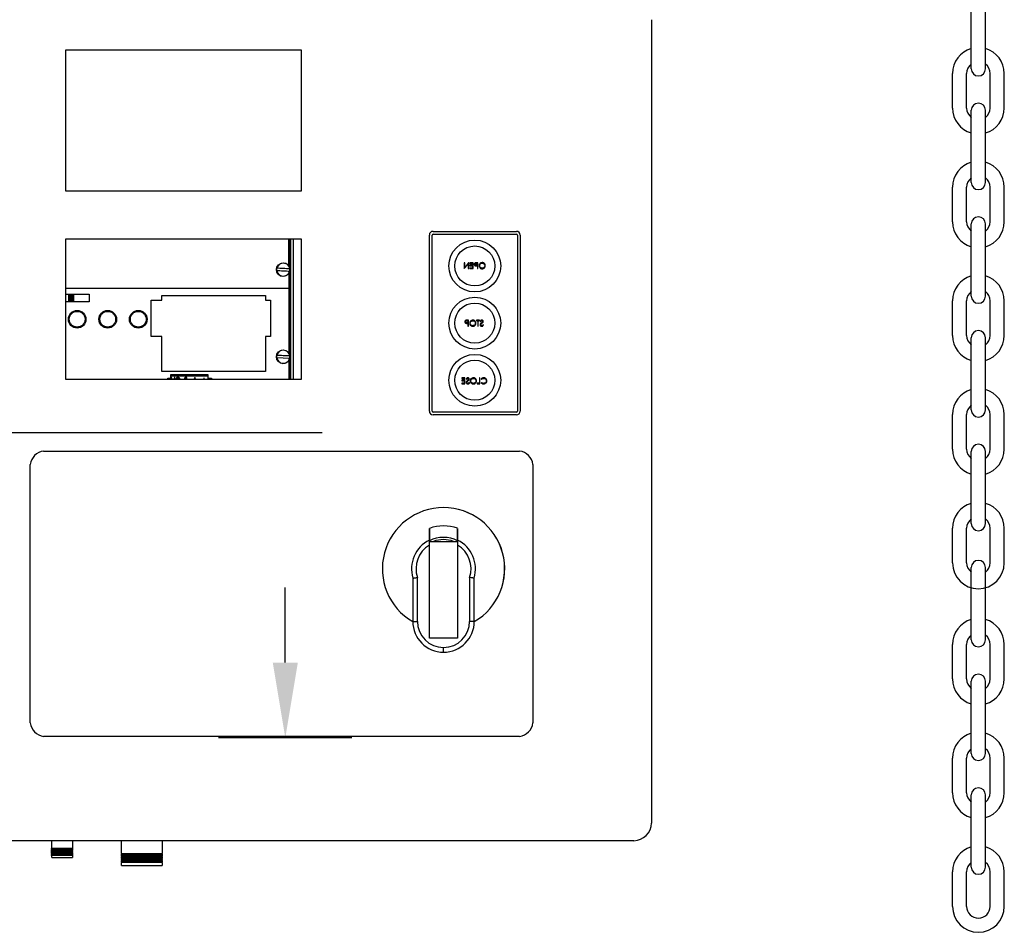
# Model space of a CAD drawing. Header units: inches. Extents: x 170 to 312, y 215 to 248.
# Tile 358 of 387: x 274.722 to 275.418, y 241.781 to 242.426. Entities that reach past the tile are written whole.
import ezdxf

# ---------------------------------------------------------------- set-up
doc = ezdxf.new("R2010")
doc.units = ezdxf.units.IN
doc.header["$LTSCALE"] = 0.25
doc.header["$MEASUREMENT"] = 0
for name, color, linetype in [('ANNOTATIONS', 1, 'Continuous'), ('MOTOR LH', 7, 'Continuous'), ('STANDARD MOTOR LH', 7, 'Continuous')]:
    doc.layers.add(name, color=color, linetype=linetype)

msp = doc.modelspace()

# ---------------------------------------------------------------- linework, layer by layer
at = {"layer": 'ANNOTATIONS'}
for p, q in [((274.93629, 242.13369), (273.88534, 242.13369)), ((274.91013, 241.97143), (274.91013, 242.02457)), ((274.95726, 241.91829), (274.863, 241.91829))]:
    msp.add_line(p, q, dxfattribs=at)
msp.add_solid([(274.91899, 241.97143), (274.90127, 241.97143), (274.91013, 241.91829)], dxfattribs=at)
at = {"layer": 'MOTOR LH'}
for p, q in [((275.16891, 242.42568), (275.16891, 241.85808)), ((274.75509, 242.30463), (274.75509, 242.40445)), ((274.75509, 242.40445), (274.92145, 242.40445)), ((274.92145, 242.40445), (274.92145, 242.30463)), ((274.92145, 242.30463), (274.75509, 242.30463)), ((274.75509, 242.17136), (274.75509, 242.27091)), ((274.75509, 242.27091), (274.92145, 242.27091)), ((274.91259, 242.25186), (274.91259, 242.27091)), ((274.91266, 242.27091), (274.91266, 242.25177)), ((274.91331, 242.25035), (274.91331, 242.27091)), ((274.9137, 242.17136), (274.9137, 242.27091)), ((274.9141, 242.17136), (274.9141, 242.27091)), ((274.91593, 242.17136), (274.91593, 242.27091)), ((274.92145, 242.27091), (274.92145, 242.17136)), ((275.01196, 242.14907), (275.01196, 242.27352)), ((275.01396, 242.14907), (275.01396, 242.27352)), ((275.01458, 242.27614), (275.07353, 242.27614)), ((275.01458, 242.27414), (275.07353, 242.27414)), ((275.07415, 242.27352), (275.07415, 242.14907)), ((275.07615, 242.27352), (275.07615, 242.14907)), ((275.03655, 242.25396), (275.03655, 242.2498)), ((275.03693, 242.25396), (275.03655, 242.25396)), ((275.03664, 242.2498), (275.03938, 242.25307)), ((275.03693, 242.25069), (275.03693, 242.25396)), ((275.03967, 242.25396), (275.03693, 242.25069)), ((275.03938, 242.25307), (275.03938, 242.2498)), ((275.03975, 242.25396), (275.03967, 242.25396)), ((275.03975, 242.2498), (275.03975, 242.25396)), ((275.0405, 242.25396), (275.0405, 242.25353)), ((275.04285, 242.25396), (275.0405, 242.25396)), ((275.0405, 242.25353), (275.04247, 242.25353)), ((275.0405, 242.25225), (275.0405, 242.25183)), ((275.04247, 242.25225), (275.0405, 242.25225)), ((275.0405, 242.25183), (275.04247, 242.25183)), ((275.0405, 242.25023), (275.0405, 242.2498)), ((275.04247, 242.25023), (275.0405, 242.25023)), ((275.04247, 242.25353), (275.04247, 242.25225)), ((275.04247, 242.25183), (275.04247, 242.25023)), ((275.04285, 242.2498), (275.04285, 242.25396)), ((275.04512, 242.25353), (275.04588, 242.25353)), ((275.04588, 242.25215), (275.04516, 242.25214)), ((275.04626, 242.25396), (275.04544, 242.25396)), ((275.04559, 242.25172), (275.04588, 242.25172)), ((275.04588, 242.25353), (275.04588, 242.25215)), ((275.04588, 242.25172), (275.04588, 242.2498)), ((275.04626, 242.2498), (275.04626, 242.25396)), ((274.91259, 242.24627), (274.91259, 242.1903)), ((274.91266, 242.24636), (274.91266, 242.1902)), ((274.91331, 242.18878), (274.91331, 242.24778)), ((275.03655, 242.2498), (275.03664, 242.2498)), ((275.03938, 242.2498), (275.03975, 242.2498)), ((275.0405, 242.2498), (275.04285, 242.2498)), ((275.04588, 242.2498), (275.04626, 242.2498)), ((274.75509, 242.23596), (274.91259, 242.23596)), ((274.75509, 242.23164), (274.7716, 242.23164)), ((274.75698, 242.23164), (274.75698, 242.2264)), ((274.75749, 242.23164), (274.75749, 242.2264)), ((274.75846, 242.2264), (274.75846, 242.23164)), ((274.75862, 242.23164), (274.75862, 242.2264)), ((274.75899, 242.2264), (274.75899, 242.23164)), ((274.75915, 242.23164), (274.75915, 242.2264)), ((274.76011, 242.2264), (274.76011, 242.23164)), ((274.76063, 242.2264), (274.76063, 242.23164)), ((274.7716, 242.23164), (274.7716, 242.2264)), ((274.82286, 242.23091), (274.89622, 242.23091)), ((274.82286, 242.22745), (274.82286, 242.23091)), ((274.89622, 242.23091), (274.89622, 242.22745)), ((274.7716, 242.2264), (274.75509, 242.2264)), ((274.8153, 242.20191), (274.8153, 242.22745)), ((274.8153, 242.22745), (274.82286, 242.22745)), ((274.89622, 242.22745), (274.8996, 242.22745)), ((274.8996, 242.22745), (274.8996, 242.20191)), ((275.03848, 242.2129), (275.03924, 242.2129)), ((275.03924, 242.21151), (275.03851, 242.2115)), ((275.03962, 242.21332), (275.0388, 242.21332)), ((275.03895, 242.21108), (275.03924, 242.21108)), ((275.03924, 242.2129), (275.03924, 242.21151)), ((275.03924, 242.21108), (275.03924, 242.20916)), ((275.03924, 242.20916), (275.03962, 242.20916)), ((275.03962, 242.20916), (275.03962, 242.21332)), ((275.04527, 242.21332), (275.04527, 242.2129)), ((275.04745, 242.21332), (275.04527, 242.21332)), ((275.04527, 242.2129), (275.04617, 242.2129)), ((275.04617, 242.2129), (275.04617, 242.20916)), ((275.04617, 242.20916), (275.04655, 242.20916)), ((275.04655, 242.2129), (275.04745, 242.2129)), ((275.04655, 242.20916), (275.04655, 242.2129)), ((275.04745, 242.2129), (275.04745, 242.21332)), ((275.04788, 242.21272), (275.04822, 242.21247)), ((275.05028, 242.20997), (275.04993, 242.21018)), ((274.82286, 242.20191), (274.8153, 242.20191)), ((274.82286, 242.1772), (274.82286, 242.20191)), ((274.8996, 242.20191), (274.89622, 242.20191)), ((274.89622, 242.20191), (274.89622, 242.1772)), ((274.90403, 242.18692), (274.91321, 242.18648)), ((274.91259, 242.1847), (274.91259, 242.17136)), ((274.91266, 242.18479), (274.91266, 242.17136)), ((274.91331, 242.17136), (274.91331, 242.18621)), ((274.89622, 242.17721), (274.82286, 242.17721)), ((274.89622, 242.1772), (274.82286, 242.1772)), ((274.8291, 242.17479), (274.8291, 242.17136)), ((274.85572, 242.17479), (274.8291, 242.17479)), ((274.8291, 242.17455), (274.85572, 242.17455)), ((274.8291, 242.17416), (274.85572, 242.17416)), ((274.83039, 242.17479), (274.83039, 242.17505)), ((274.83039, 242.17505), (274.85463, 242.17505)), ((274.85463, 242.17505), (274.85463, 242.17479)), ((274.85572, 242.17136), (274.85572, 242.17479)), ((274.85869, 242.17721), (274.85869, 242.1772)), ((274.85934, 242.17721), (274.85934, 242.1772)), ((274.86458, 242.1772), (274.86458, 242.17721)), ((274.86524, 242.1772), (274.86524, 242.17721)), ((274.89177, 242.17721), (274.89177, 242.1772)), ((274.89229, 242.17721), (274.89229, 242.1772)), ((274.89326, 242.1772), (274.89326, 242.17721)), ((274.89341, 242.17721), (274.89341, 242.1772)), ((274.89378, 242.1772), (274.89378, 242.17721)), ((274.89394, 242.17721), (274.89394, 242.1772)), ((274.89491, 242.1772), (274.89491, 242.17721)), ((274.89542, 242.1772), (274.89542, 242.17721)), ((274.92145, 242.17136), (274.75509, 242.17136)), ((274.82712, 242.17243), (274.8291, 242.17243)), ((274.82712, 242.17136), (274.82712, 242.17243)), ((274.82944, 242.17295), (274.83012, 242.17136)), ((274.82974, 242.17295), (274.82944, 242.17295)), ((274.83042, 242.17136), (274.82974, 242.17295)), ((274.83182, 242.17295), (274.83115, 242.17136)), ((274.83145, 242.17136), (274.83212, 242.17295)), ((274.83212, 242.17295), (274.83182, 242.17295)), ((274.83986, 242.17263), (274.84024, 242.17263)), ((274.84052, 242.17295), (274.83991, 242.17295)), ((274.84024, 242.17163), (274.84005, 242.17163)), ((274.84024, 242.17263), (274.84024, 242.17163)), ((274.84052, 242.17136), (274.84052, 242.17295)), ((274.84612, 242.17295), (274.84539, 242.17136)), ((274.84569, 242.17136), (274.84614, 242.17234)), ((274.84616, 242.17295), (274.84612, 242.17295)), ((274.84614, 242.17234), (274.84661, 242.17136)), ((274.84692, 242.17136), (274.84616, 242.17295)), ((274.85168, 242.17151), (274.85168, 242.17136)), ((274.8526, 242.17151), (274.85168, 242.17151)), ((274.8526, 242.17243), (274.8526, 242.17151)), ((274.85288, 242.17243), (274.8526, 242.17243)), ((274.85288, 242.17151), (274.85288, 242.17243)), ((274.8538, 242.17151), (274.85288, 242.17151)), ((274.8538, 242.17136), (274.8538, 242.17151)), ((274.85572, 242.17243), (274.8579, 242.17243)), ((274.8579, 242.17243), (274.8579, 242.17136)), ((275.03479, 242.17258), (275.03479, 242.17215)), ((275.03714, 242.17258), (275.03479, 242.17258)), ((275.03479, 242.17215), (275.03676, 242.17215)), ((275.03479, 242.17087), (275.03479, 242.17045)), ((275.03676, 242.17087), (275.03479, 242.17087)), ((275.03479, 242.17045), (275.03676, 242.17045)), ((275.03479, 242.16885), (275.03479, 242.16842)), ((275.03676, 242.16885), (275.03479, 242.16885)), ((275.03479, 242.16842), (275.03714, 242.16842)), ((275.03676, 242.17215), (275.03676, 242.17087)), ((275.03676, 242.17045), (275.03676, 242.16885)), ((275.03714, 242.16842), (275.03714, 242.17258)), ((275.03804, 242.17198), (275.03838, 242.17173)), ((275.04044, 242.16922), (275.04009, 242.16944)), ((275.04572, 242.16885), (275.04572, 242.16842)), ((275.04732, 242.16885), (275.04572, 242.16885)), ((275.04572, 242.16842), (275.04769, 242.16842)), ((275.04732, 242.17258), (275.04732, 242.16885)), ((275.04769, 242.17258), (275.04732, 242.17258)), ((275.04769, 242.16842), (275.04769, 242.17258)), ((275.04855, 242.17182), (275.04887, 242.17157)), ((275.04887, 242.16944), (275.04855, 242.16919)), ((275.07353, 242.14845), (275.01458, 242.14845)), ((275.07353, 242.14645), (275.01458, 242.14645)), ((274.73932, 242.12092), (275.0757, 242.12092)), ((274.72983, 241.92877), (274.72983, 242.11144)), ((275.08518, 242.11144), (275.08518, 241.92877)), ((275.01198, 241.98877), (275.01198, 242.05708)), ((275.01198, 242.05708), (275.03194, 242.05708)), ((275.03194, 242.05708), (275.03194, 241.98877)), ((275.00019, 242.03037), (275.00019, 242.00057)), ((275.00352, 242.00057), (275.00352, 242.03159)), ((275.04041, 242.03159), (275.04041, 242.00057)), ((275.04374, 242.00057), (275.04374, 242.03037)), ((275.00019, 242.00057), (275.00352, 242.00057)), ((275.04374, 242.00057), (275.04041, 242.00057)), ((275.03194, 241.98877), (275.01198, 241.98877)), ((275.02196, 241.97879), (275.02196, 241.98212)), ((275.0757, 241.91929), (274.73932, 241.91929)), ((275.15644, 241.84561), (274.6655, 241.84561)), ((274.74472, 241.83995), (274.74506, 241.84014)), ((274.74506, 241.83976), (274.74472, 241.83995)), ((274.76003, 241.83995), (274.74472, 241.83995)), ((274.74472, 241.83928), (274.74506, 241.83948)), ((274.74506, 241.84014), (274.74506, 241.84561)), ((274.7597, 241.84014), (274.74506, 241.84014)), ((274.74506, 241.83948), (274.74506, 241.83976)), ((274.7597, 241.83976), (274.74506, 241.83976)), ((274.7597, 241.83948), (274.74506, 241.83948)), ((274.7597, 241.84561), (274.7597, 241.84014)), ((274.7597, 241.84014), (274.76003, 241.83995)), ((274.76003, 241.83995), (274.7597, 241.83976)), ((274.7597, 241.83976), (274.7597, 241.83948)), ((274.7597, 241.83948), (274.76003, 241.83928)), ((274.7944, 241.83648), (274.7944, 241.84561)), ((274.82301, 241.84561), (274.82301, 241.83648)), ((274.74506, 241.83909), (274.74472, 241.83928)), ((274.76003, 241.83928), (274.74472, 241.83928)), ((274.74472, 241.83862), (274.74506, 241.83881)), ((274.74506, 241.83843), (274.74472, 241.83862)), ((274.76003, 241.83862), (274.74472, 241.83862)), ((274.74472, 241.83795), (274.74506, 241.83814)), ((274.74506, 241.83776), (274.74472, 241.83795)), ((274.76003, 241.83795), (274.74472, 241.83795)), ((274.74472, 241.83729), (274.74506, 241.83748)), ((274.74506, 241.83709), (274.74472, 241.83729)), ((274.76003, 241.83729), (274.74472, 241.83729)), ((274.74472, 241.83662), (274.74506, 241.83681)), ((274.74506, 241.83643), (274.74472, 241.83662)), ((274.76003, 241.83662), (274.74472, 241.83662)), ((274.74472, 241.83596), (274.74506, 241.83615)), ((274.74506, 241.83576), (274.74472, 241.83596)), ((274.76003, 241.83596), (274.74472, 241.83596)), ((274.74472, 241.83529), (274.74506, 241.83548)), ((274.74506, 241.8351), (274.74472, 241.83529)), ((274.76003, 241.83529), (274.74472, 241.83529)), ((274.74506, 241.83881), (274.74506, 241.83909)), ((274.7597, 241.83909), (274.74506, 241.83909)), ((274.7597, 241.83881), (274.74506, 241.83881)), ((274.74506, 241.83814), (274.74506, 241.83843)), ((274.7597, 241.83843), (274.74506, 241.83843)), ((274.7597, 241.83814), (274.74506, 241.83814)), ((274.74506, 241.83748), (274.74506, 241.83776)), ((274.7597, 241.83776), (274.74506, 241.83776)), ((274.7597, 241.83748), (274.74506, 241.83748)), ((274.74506, 241.83681), (274.74506, 241.83709)), ((274.7597, 241.83709), (274.74506, 241.83709)), ((274.7597, 241.83681), (274.74506, 241.83681)), ((274.74506, 241.83615), (274.74506, 241.83643)), ((274.7597, 241.83643), (274.74506, 241.83643)), ((274.7597, 241.83615), (274.74506, 241.83615)), ((274.74506, 241.83548), (274.74506, 241.83576)), ((274.7597, 241.83576), (274.74506, 241.83576)), ((274.7597, 241.83548), (274.74506, 241.83548)), ((274.74506, 241.83363), (274.74506, 241.8351)), ((274.7597, 241.8351), (274.74506, 241.8351)), ((274.74506, 241.83363), (274.7597, 241.83363)), ((274.76003, 241.83928), (274.7597, 241.83909)), ((274.7597, 241.83909), (274.7597, 241.83881)), ((274.7597, 241.83881), (274.76003, 241.83862)), ((274.76003, 241.83862), (274.7597, 241.83843)), ((274.7597, 241.83843), (274.7597, 241.83814)), ((274.7597, 241.83814), (274.76003, 241.83795)), ((274.76003, 241.83795), (274.7597, 241.83776)), ((274.7597, 241.83776), (274.7597, 241.83748)), ((274.7597, 241.83748), (274.76003, 241.83729)), ((274.76003, 241.83729), (274.7597, 241.83709)), ((274.7597, 241.83709), (274.7597, 241.83681)), ((274.7597, 241.83681), (274.76003, 241.83662)), ((274.76003, 241.83662), (274.7597, 241.83643)), ((274.7597, 241.83643), (274.7597, 241.83615)), ((274.7597, 241.83615), (274.76003, 241.83596)), ((274.76003, 241.83596), (274.7597, 241.83576)), ((274.7597, 241.83576), (274.7597, 241.83548)), ((274.7597, 241.83548), (274.76003, 241.83529)), ((274.76003, 241.83529), (274.7597, 241.8351)), ((274.7597, 241.8351), (274.7597, 241.83363)), ((274.79407, 241.83629), (274.7944, 241.83648)), ((274.7944, 241.8361), (274.79407, 241.83629)), ((274.82335, 241.83629), (274.79407, 241.83629)), ((274.79407, 241.83546), (274.7944, 241.83565)), ((274.7944, 241.83526), (274.79407, 241.83546)), ((274.82335, 241.83546), (274.79407, 241.83546)), ((274.79407, 241.83463), (274.7944, 241.83482)), ((274.7944, 241.83443), (274.79407, 241.83463)), ((274.82335, 241.83463), (274.79407, 241.83463)), ((274.79407, 241.83379), (274.7944, 241.83399)), ((274.7944, 241.8336), (274.79407, 241.83379)), ((274.82335, 241.83379), (274.79407, 241.83379)), ((274.79407, 241.83296), (274.7944, 241.83315)), ((274.7944, 241.83277), (274.79407, 241.83296)), ((274.82335, 241.83296), (274.79407, 241.83296)), ((274.7944, 241.83648), (274.82301, 241.83648)), ((274.7944, 241.83565), (274.7944, 241.8361)), ((274.82301, 241.8361), (274.7944, 241.8361)), ((274.7944, 241.83565), (274.82301, 241.83565)), ((274.7944, 241.83482), (274.7944, 241.83526)), ((274.82301, 241.83526), (274.7944, 241.83526)), ((274.7944, 241.83482), (274.82301, 241.83482)), ((274.7944, 241.83399), (274.7944, 241.83443)), ((274.82301, 241.83443), (274.7944, 241.83443)), ((274.7944, 241.83399), (274.82301, 241.83399)), ((274.7944, 241.83315), (274.7944, 241.8336)), ((274.82301, 241.8336), (274.7944, 241.8336)), ((274.7944, 241.83315), (274.82301, 241.83315)), ((274.7944, 241.83232), (274.7944, 241.83277)), ((274.82301, 241.83277), (274.7944, 241.83277)), ((274.82301, 241.83648), (274.82335, 241.83629)), ((274.82335, 241.83629), (274.82301, 241.8361)), ((274.82301, 241.8361), (274.82301, 241.83565)), ((274.82301, 241.83565), (274.82335, 241.83546)), ((274.82335, 241.83546), (274.82301, 241.83526)), ((274.82301, 241.83526), (274.82301, 241.83482)), ((274.82301, 241.83482), (274.82335, 241.83463)), ((274.82335, 241.83463), (274.82301, 241.83443)), ((274.82301, 241.83443), (274.82301, 241.83399)), ((274.82301, 241.83399), (274.82335, 241.83379)), ((274.82335, 241.83379), (274.82301, 241.8336)), ((274.82301, 241.8336), (274.82301, 241.83315)), ((274.82301, 241.83315), (274.82335, 241.83296)), ((274.82335, 241.83296), (274.82301, 241.83277)), ((274.82301, 241.83277), (274.82301, 241.83232)), ((274.79407, 241.83213), (274.7944, 241.83232)), ((274.7944, 241.83194), (274.79407, 241.83213)), ((274.82335, 241.83213), (274.79407, 241.83213)), ((274.79407, 241.8313), (274.7944, 241.83149)), ((274.7944, 241.83111), (274.79407, 241.8313)), ((274.82335, 241.8313), (274.79407, 241.8313)), ((274.79407, 241.83047), (274.7944, 241.83066)), ((274.7944, 241.83027), (274.79407, 241.83047)), ((274.82335, 241.83047), (274.79407, 241.83047)), ((274.7944, 241.83232), (274.82301, 241.83232)), ((274.7944, 241.83149), (274.7944, 241.83194)), ((274.82301, 241.83194), (274.7944, 241.83194)), ((274.7944, 241.83149), (274.82301, 241.83149)), ((274.7944, 241.83066), (274.7944, 241.83111)), ((274.82301, 241.83111), (274.7944, 241.83111)), ((274.7944, 241.83066), (274.82301, 241.83066)), ((274.7944, 241.82797), (274.7944, 241.83027)), ((274.82301, 241.83027), (274.7944, 241.83027)), ((274.7944, 241.82797), (274.82301, 241.82797)), ((274.82301, 241.83232), (274.82335, 241.83213)), ((274.82335, 241.83213), (274.82301, 241.83194)), ((274.82301, 241.83194), (274.82301, 241.83149)), ((274.82301, 241.83149), (274.82335, 241.8313)), ((274.82335, 241.8313), (274.82301, 241.83111)), ((274.82301, 241.83111), (274.82301, 241.83066)), ((274.82301, 241.83066), (274.82335, 241.83047)), ((274.82335, 241.83047), (274.82301, 241.83027)), ((274.82301, 241.83027), (274.82301, 241.82797))]:
    msp.add_line(p, q, dxfattribs=at)
at = {"layer": 'MOTOR LH', "flags": 128}
for points in [[(274.91329, 242.24964), (274.91219, 242.24969), (274.91105, 242.24975), (274.90988, 242.2498), (274.9087, 242.24986), (274.90752, 242.24992), (274.90635, 242.24998), (274.90521, 242.25003), (274.90411, 242.25008)], [(274.90403, 242.24849), (274.90513, 242.24844), (274.90627, 242.24838), (274.90744, 242.24832), (274.90862, 242.24827), (274.90981, 242.24821), (274.91098, 242.24815), (274.91212, 242.2481), (274.91321, 242.24804)], [(274.91329, 242.18807), (274.91219, 242.18813), (274.91105, 242.18818), (274.90988, 242.18824), (274.9087, 242.18829), (274.90752, 242.18835), (274.90635, 242.18841), (274.90521, 242.18846), (274.90411, 242.18852)]]:
    msp.add_lwpolyline(points, dxfattribs=at)
at = {"layer": 'MOTOR LH'}
for centre, radius in [((275.04406, 242.25166), 0.0183), ((275.04406, 242.25166), 0.01414), ((274.90866, 242.24906), 0.00482), ((275.04406, 242.2113), 0.0183), ((275.04406, 242.2113), 0.01414), ((274.763, 242.21402), 0.00622), ((274.78461, 242.21402), 0.00622), ((274.80622, 242.21402), 0.00622), ((274.90866, 242.1875), 0.00482), ((275.04406, 242.17093), 0.0183), ((275.04406, 242.17093), 0.01414)]:
    msp.add_circle(centre, radius, dxfattribs=at)
for centre, radius, start, end in [((275.01458, 242.27352), 0.00262, 90, 180), ((275.01458, 242.27352), 0.000624, 90, 180), ((275.07353, 242.27352), 0.00262, 0, 90), ((275.07353, 242.27352), 0.000624, 0, 90), ((274.90866, 242.24906), 0.00473, 167.49357, 186.95106), ((274.90866, 242.24906), 0.00466, 7.07983, 167.36481), ((274.90866, 242.24906), 0.00466, 187.07983, 347.36481), ((274.90866, 242.24906), 0.00473, 347.49357, 6.95106), ((274.90866, 242.1875), 0.00473, 167.49357, 186.95106), ((274.90866, 242.1875), 0.00466, 7.07983, 167.36481), ((274.90866, 242.1875), 0.00473, 347.49357, 6.95106), ((274.90866, 242.1875), 0.00466, 187.07983, 347.36481), ((275.01458, 242.14907), 0.00262, 180, 270), ((275.01458, 242.14907), 0.000624, 180, 270), ((275.07353, 242.14907), 0.000624, 270, 0), ((275.07353, 242.14907), 0.00262, 270, 0), ((274.74081, 242.10994), 0.01108, 97.7581, 172.2419), ((275.0742, 242.10994), 0.01108, 7.7581, 82.2419), ((275.02196, 242.03774), 0.04322, 300.24804, 239.75194), ((275.02196, 242.03774), 0.04323, 300.24247, 239.75749), ((275.02196, 242.03774), 0.03025, 70.7446, 109.279), ((275.02196, 242.03774), 0.02257, 116.2649, 197.09777), ((275.02196, 242.03774), 0.02217, 63.25995, 116.77409), ((275.02196, 242.03774), 0.02061, 69.85267, 110.14733), ((275.02196, 242.03774), 0.02257, 342.90223, 63.76839), ((275.02196, 242.03774), 0.01944, 120.90941, 198.43237), ((275.02196, 242.03774), 0.01944, 341.56763, 59.13097), ((275.02197, 242.00057), 0.02178, 180, 269.97432), ((275.02197, 242.00057), 0.01845, 180, 269.97432), ((275.02196, 242.00057), 0.02178, 270, 0), ((275.02196, 242.00057), 0.01845, 270.00463, 0), ((274.74081, 241.93027), 0.01108, 187.7581, 262.2419), ((275.0742, 241.93027), 0.01108, 277.7581, 352.2419), ((275.15644, 241.85808), 0.01248, 270, 0)]:
    msp.add_arc(centre, radius, start, end, dxfattribs=at)
for points, knots in [([(275.04449, 242.2539), (275.04437, 242.25385), (275.04412, 242.25376), (275.04385, 242.25348), (275.04372, 242.25316), (275.0437, 242.25295), (275.0437, 242.25284)], [0, 0, 0, 0, 0.279707, 0.559375, 0.779503, 1, 1, 1, 1]), ([(275.0437, 242.25284), (275.04371, 242.25271), (275.04373, 242.25243), (275.04394, 242.2521), (275.04422, 242.25188), (275.04443, 242.25182), (275.04453, 242.25179)], [0, 0, 0, 0, 0.2801, 0.559328, 0.779458, 1, 1, 1, 1]), ([(275.04407, 242.25284), (275.04409, 242.25296), (275.04412, 242.25314), (275.04427, 242.25333), (275.04457, 242.25354), (275.04488, 242.25354), (275.04512, 242.25353)], [0, 0, 0, 0, 0.248963, 0.37473, 0.500379, 1, 1, 1, 1]), ([(275.04516, 242.25214), (275.0449, 242.25214), (275.04459, 242.25214), (275.04428, 242.25234), (275.04412, 242.25254), (275.04409, 242.25272), (275.04407, 242.25284)], [0, 0, 0, 0, 0.499719, 0.625348, 0.751078, 1, 1, 1, 1]), ([(275.04544, 242.25396), (275.04526, 242.25396), (275.04495, 242.25396), (275.04463, 242.25392), (275.04449, 242.2539)], [0, 0, 0, 0, 0.560312, 1, 1, 1, 1]), ([(275.04453, 242.25179), (275.04472, 242.25176), (275.04508, 242.25172), (275.04543, 242.25172), (275.04559, 242.25172)], [0, 0, 0, 0, 0.559697, 1, 1, 1, 1]), ([(275.04932, 242.25407), (275.049, 242.25403), (275.04835, 242.25396), (275.04762, 242.25337), (275.04717, 242.25265), (275.04713, 242.25214), (275.04711, 242.25188)], [0, 0, 0, 0, 0.279766, 0.559356, 0.77957, 1, 1, 1, 1]), ([(275.04711, 242.25188), (275.04715, 242.25156), (275.04722, 242.25091), (275.04781, 242.2502), (275.04853, 242.24976), (275.04904, 242.24972), (275.04929, 242.24969)], [0, 0, 0, 0, 0.279632, 0.559342, 0.779597, 1, 1, 1, 1]), ([(275.04748, 242.25188), (275.04752, 242.25215), (275.04758, 242.25268), (275.04809, 242.25325), (275.04869, 242.25358), (275.0491, 242.25362), (275.04931, 242.25364)], [0, 0, 0, 0, 0.279463, 0.558871, 0.779515, 1, 1, 1, 1]), ([(275.04931, 242.25012), (275.04904, 242.25015), (275.04851, 242.25021), (275.0479, 242.25067), (275.04754, 242.25126), (275.0475, 242.25168), (275.04748, 242.25188)], [0, 0, 0, 0, 0.279831, 0.559389, 0.77965, 1, 1, 1, 1]), ([(275.04929, 242.24969), (275.04961, 242.24973), (275.05026, 242.2498), (275.05097, 242.25039), (275.05142, 242.2511), (275.05146, 242.25161), (275.05148, 242.25186)], [0, 0, 0, 0, 0.279663, 0.559353, 0.779636, 1, 1, 1, 1]), ([(275.04931, 242.25364), (275.04957, 242.25361), (275.05009, 242.25354), (275.05069, 242.25307), (275.05105, 242.25249), (275.05109, 242.25207), (275.05111, 242.25186)], [0, 0, 0, 0, 0.279627, 0.559351, 0.779632, 1, 1, 1, 1]), ([(275.05111, 242.25186), (275.05108, 242.2516), (275.05101, 242.25108), (275.05051, 242.25051), (275.04992, 242.25017), (275.04951, 242.25014), (275.04931, 242.25012)], [0, 0, 0, 0, 0.279417, 0.559078, 0.779478, 1, 1, 1, 1]), ([(275.05148, 242.25186), (275.05144, 242.25218), (275.05137, 242.25282), (275.0508, 242.25356), (275.05008, 242.25399), (275.04958, 242.25404), (275.04932, 242.25407)], [0, 0, 0, 0, 0.279731, 0.559326, 0.77968, 1, 1, 1, 1]), ([(274.75743, 242.21402), (274.7575, 242.21332), (274.75762, 242.21225), (274.75831, 242.21095), (274.75903, 242.21006), (274.75992, 242.20934), (274.76122, 242.20866), (274.763, 242.20832), (274.76477, 242.20866), (274.76607, 242.20934), (274.76696, 242.21006), (274.76768, 242.21095), (274.76836, 242.21225), (274.7687, 242.21402), (274.76836, 242.2158), (274.76768, 242.2171), (274.76696, 242.21799), (274.76607, 242.21871), (274.76477, 242.21938), (274.763, 242.21973), (274.76122, 242.21938), (274.75992, 242.21871), (274.75903, 242.21799), (274.75831, 242.2171), (274.75762, 242.2158), (274.7575, 242.21472), (274.75743, 242.21402)], [0, 0, 0, 0, 0.059864, 0.09209, 0.125, 0.15791, 0.190135, 0.25, 0.309864, 0.34209, 0.375, 0.407909, 0.440136, 0.5, 0.559864, 0.59209, 0.624999, 0.657909, 0.690136, 0.75, 0.809864, 0.84209, 0.875, 0.90791, 0.940135, 1, 1, 1, 1]), ([(274.77904, 242.21402), (274.77912, 242.21332), (274.77923, 242.21225), (274.77993, 242.21095), (274.78064, 242.21006), (274.78154, 242.20934), (274.78283, 242.20866), (274.78461, 242.20832), (274.78639, 242.20866), (274.78768, 242.20934), (274.78858, 242.21006), (274.7893, 242.21095), (274.78997, 242.21225), (274.79031, 242.21402), (274.78997, 242.2158), (274.7893, 242.2171), (274.78858, 242.21799), (274.78768, 242.21871), (274.78639, 242.21938), (274.78461, 242.21973), (274.78283, 242.21938), (274.78154, 242.21871), (274.78064, 242.21799), (274.77993, 242.2171), (274.77923, 242.2158), (274.77912, 242.21472), (274.77904, 242.21402)], [0, 0, 0, 0, 0.059864, 0.09209, 0.125, 0.15791, 0.190136, 0.25, 0.309864, 0.34209, 0.375, 0.40791, 0.440135, 0.5, 0.559864, 0.59209, 0.625, 0.65791, 0.690136, 0.75, 0.809864, 0.84209, 0.875, 0.90791, 0.940135, 1, 1, 1, 1]), ([(274.80066, 242.21402), (274.80073, 242.21332), (274.80085, 242.21225), (274.80154, 242.21095), (274.80226, 242.21006), (274.80315, 242.20934), (274.80445, 242.20866), (274.80622, 242.20832), (274.808, 242.20866), (274.8093, 242.20934), (274.81019, 242.21006), (274.81091, 242.21095), (274.81158, 242.21225), (274.81193, 242.21402), (274.81158, 242.2158), (274.81091, 242.2171), (274.81019, 242.21799), (274.8093, 242.21871), (274.808, 242.21938), (274.80622, 242.21973), (274.80445, 242.21938), (274.80315, 242.21871), (274.80226, 242.21799), (274.80154, 242.2171), (274.80085, 242.2158), (274.80073, 242.21472), (274.80066, 242.21402)], [0, 0, 0, 0, 0.059864, 0.09209, 0.125, 0.157909, 0.190136, 0.25, 0.309864, 0.34209, 0.375, 0.40791, 0.440135, 0.5, 0.559864, 0.59209, 0.625, 0.65791, 0.690135, 0.75, 0.809864, 0.84209, 0.875, 0.90791, 0.940135, 1, 1, 1, 1]), ([(275.03785, 242.21326), (275.03773, 242.21321), (275.03747, 242.21312), (275.03721, 242.21284), (275.03708, 242.21252), (275.03706, 242.21231), (275.03706, 242.21221)], [0, 0, 0, 0, 0.2797041, 0.5593845, 0.7795145, 1, 1, 1, 1]), ([(275.03706, 242.21221), (275.03707, 242.21207), (275.03709, 242.2118), (275.0373, 242.21146), (275.03758, 242.21125), (275.03778, 242.21118), (275.03789, 242.21115)], [0, 0, 0, 0, 0.280099, 0.559325, 0.779463, 1, 1, 1, 1]), ([(275.03743, 242.2122), (275.03745, 242.21232), (275.03748, 242.2125), (275.03763, 242.21269), (275.03792, 242.2129), (275.03823, 242.2129), (275.03848, 242.2129)], [0, 0, 0, 0, 0.2489749, 0.3747309, 0.5003825, 1, 1, 1, 1]), ([(275.03851, 242.2115), (275.03826, 242.2115), (275.03794, 242.2115), (275.03764, 242.21171), (275.03748, 242.2119), (275.03745, 242.21208), (275.03743, 242.2122)], [0, 0, 0, 0, 0.499724, 0.625347, 0.751089, 1, 1, 1, 1]), ([(275.0388, 242.21332), (275.03862, 242.21332), (275.03831, 242.21332), (275.03799, 242.21328), (275.03785, 242.21326)], [0, 0, 0, 0, 0.560314, 1, 1, 1, 1]), ([(275.03789, 242.21115), (275.03808, 242.21113), (275.03844, 242.21108), (275.03879, 242.21108), (275.03895, 242.21108)], [0, 0, 0, 0, 0.559694, 1, 1, 1, 1]), ([(275.04268, 242.21343), (275.04236, 242.21339), (275.0417, 242.21333), (275.04098, 242.21274), (275.04053, 242.21201), (275.04049, 242.2115), (275.04047, 242.21124)], [0, 0, 0, 0, 0.279768, 0.559357, 0.77957, 1, 1, 1, 1]), ([(275.04047, 242.21124), (275.04051, 242.21092), (275.04058, 242.21028), (275.04117, 242.20956), (275.04189, 242.20912), (275.0424, 242.20908), (275.04265, 242.20906)], [0, 0, 0, 0, 0.279627, 0.559342, 0.779597, 1, 1, 1, 1]), ([(275.04084, 242.21124), (275.04087, 242.21151), (275.04094, 242.21204), (275.04144, 242.21261), (275.04204, 242.21294), (275.04246, 242.21298), (275.04266, 242.213)], [0, 0, 0, 0, 0.27947, 0.55887, 0.779518, 1, 1, 1, 1]), ([(275.04266, 242.20948), (275.0424, 242.20951), (275.04187, 242.20957), (275.04126, 242.21003), (275.0409, 242.21062), (275.04086, 242.21104), (275.04084, 242.21124)], [0, 0, 0, 0, 0.279829, 0.559387, 0.779656, 1, 1, 1, 1]), ([(275.04265, 242.20906), (275.04297, 242.20909), (275.04362, 242.20916), (275.04433, 242.20975), (275.04477, 242.21047), (275.04482, 242.21097), (275.04484, 242.21122)], [0, 0, 0, 0, 0.279664, 0.559354, 0.779636, 1, 1, 1, 1]), ([(275.04266, 242.213), (275.04293, 242.21297), (275.04345, 242.2129), (275.04405, 242.21244), (275.04441, 242.21185), (275.04445, 242.21143), (275.04447, 242.21123)], [0, 0, 0, 0, 0.279626, 0.559346, 0.779627, 1, 1, 1, 1]), ([(275.04447, 242.21123), (275.04444, 242.21096), (275.04437, 242.21044), (275.04387, 242.20987), (275.04328, 242.20953), (275.04287, 242.2095), (275.04266, 242.20948)], [0, 0, 0, 0, 0.279412, 0.559074, 0.779476, 1, 1, 1, 1]), ([(275.04484, 242.21122), (275.0448, 242.21154), (275.04473, 242.21219), (275.04416, 242.21292), (275.04344, 242.21335), (275.04293, 242.2134), (275.04268, 242.21343)], [0, 0, 0, 0, 0.279731, 0.559325, 0.779681, 1, 1, 1, 1]), ([(275.04881, 242.21152), (275.04855, 242.21133), (275.04818, 242.21106), (275.04787, 242.21056), (275.04784, 242.21031), (275.04783, 242.21018)], [0, 0, 0, 0, 0.560115, 0.780279, 1, 1, 1, 1]), ([(275.04783, 242.21018), (275.04785, 242.21001), (275.0479, 242.20967), (275.04823, 242.20931), (275.04861, 242.20909), (275.04888, 242.20907), (275.04902, 242.20906)], [0, 0, 0, 0, 0.279183, 0.559084, 0.779443, 1, 1, 1, 1]), ([(275.04899, 242.21343), (275.04886, 242.21342), (275.04861, 242.21339), (275.0482, 242.21315), (275.048, 242.21288), (275.04788, 242.21272)], [0, 0, 0, 0, 0.279751, 0.559499, 1, 1, 1, 1]), ([(275.0482, 242.21019), (275.04821, 242.21027), (275.04823, 242.21042), (275.04831, 242.21054), (275.04835, 242.2106)], [0, 0, 0, 0, 0.558992, 1, 1, 1, 1]), ([(275.04902, 242.20948), (275.0489, 242.20949), (275.04868, 242.20952), (275.04841, 242.20968), (275.04823, 242.20992), (275.04821, 242.2101), (275.0482, 242.21019)], [0, 0, 0, 0, 0.280273, 0.560145, 0.780153, 1, 1, 1, 1]), ([(275.04822, 242.21247), (275.04834, 242.21262), (275.0485, 242.21283), (275.04881, 242.21299), (275.04896, 242.213), (275.04903, 242.213)], [0, 0, 0, 0, 0.559818, 0.77985, 1, 1, 1, 1]), ([(275.04835, 242.2106), (275.04848, 242.21073), (275.04871, 242.21098), (275.04898, 242.21117), (275.0491, 242.21126)], [0, 0, 0, 0, 0.559492, 1, 1, 1, 1]), ([(275.04937, 242.21194), (275.04926, 242.21186), (275.04908, 242.21172), (275.04889, 242.21158), (275.04881, 242.21152)], [0, 0, 0, 0, 0.559909, 1, 1, 1, 1]), ([(275.05001, 242.21246), (275.05, 242.21261), (275.04996, 242.2129), (275.04968, 242.21322), (275.04934, 242.2134), (275.0491, 242.21342), (275.04899, 242.21343)], [0, 0, 0, 0, 0.279549, 0.558796, 0.779376, 1, 1, 1, 1]), ([(275.04993, 242.21018), (275.04981, 242.20999), (275.04963, 242.20972), (275.04928, 242.20951), (275.0491, 242.20949), (275.04902, 242.20948)], [0, 0, 0, 0, 0.559324, 0.779784, 1, 1, 1, 1]), ([(275.04902, 242.20906), (275.04917, 242.20907), (275.04948, 242.2091), (275.04995, 242.20942), (275.05016, 242.20976), (275.05028, 242.20997)], [0, 0, 0, 0, 0.279879, 0.559662, 1, 1, 1, 1]), ([(275.04903, 242.213), (275.04912, 242.213), (275.04928, 242.21298), (275.04949, 242.21285), (275.04962, 242.21267), (275.04963, 242.21254), (275.04964, 242.21248)], [0, 0, 0, 0, 0.280272, 0.55993, 0.779919, 1, 1, 1, 1]), ([(275.0491, 242.21126), (275.04924, 242.21135), (275.04948, 242.21153), (275.04969, 242.21173), (275.04978, 242.21182)], [0, 0, 0, 0, 0.560405, 1, 1, 1, 1]), ([(275.04964, 242.21248), (275.04964, 242.21242), (275.04963, 242.2123), (275.04954, 242.21211), (275.04943, 242.212), (275.04937, 242.21194)], [0, 0, 0, 0, 0.2799479, 0.5597749, 1, 1, 1, 1]), ([(275.04978, 242.21182), (275.04985, 242.21193), (275.04999, 242.21213), (275.05001, 242.21236), (275.05001, 242.21246)], [0, 0, 0, 0, 0.559837, 1, 1, 1, 1]), ([(274.83418, 242.17303), (274.83394, 242.173), (274.83345, 242.17295), (274.8329, 242.17251), (274.83257, 242.17197), (274.83254, 242.17158), (274.83252, 242.17139)], [0, 0, 0, 0, 0.279769, 0.55936, 0.779572, 1, 1, 1, 1]), ([(274.8328, 242.17139), (274.83283, 242.17159), (274.83288, 242.17199), (274.83325, 242.17242), (274.8337, 242.17266), (274.83401, 242.1727), (274.83417, 242.17271)], [0, 0, 0, 0, 0.279464, 0.55887, 0.779513, 1, 1, 1, 1]), ([(274.83417, 242.17271), (274.83437, 242.17268), (274.83476, 242.17263), (274.83521, 242.17229), (274.83548, 242.17184), (274.83551, 242.17153), (274.83552, 242.17138)], [0, 0, 0, 0, 0.2796249, 0.5593497, 0.7796275, 1, 1, 1, 1]), ([(274.8358, 242.17138), (274.83577, 242.17162), (274.83572, 242.1721), (274.83529, 242.17265), (274.83475, 242.17297), (274.83437, 242.17301), (274.83418, 242.17303)], [0, 0, 0, 0, 0.2797299, 0.5593269, 0.7796812, 1, 1, 1, 1]), ([(274.83991, 242.17295), (274.83978, 242.17295), (274.83951, 242.17294), (274.83916, 242.17278), (274.83896, 242.17249), (274.83893, 242.17228), (274.83892, 242.17218)], [0, 0, 0, 0, 0.281315, 0.559924, 0.779932, 1, 1, 1, 1]), ([(274.83892, 242.17218), (274.83893, 242.1721), (274.83894, 242.17196), (274.83904, 242.17171), (274.83919, 242.17159), (274.83928, 242.17151)], [0, 0, 0, 0, 0.280868, 0.561518, 1, 1, 1, 1]), ([(274.83928, 242.17151), (274.83918, 242.17148), (274.83907, 242.17145), (274.839, 242.17137), (274.83899, 242.17136)], [0, 0, 0, 0, 0.904682, 1, 1, 1, 1]), ([(274.8392, 242.17217), (274.83921, 242.17225), (274.83922, 242.17236), (274.83932, 242.17248), (274.83951, 242.17262), (274.83971, 242.17262), (274.83986, 242.17263)], [0, 0, 0, 0, 0.249288, 0.374924, 0.500647, 1, 1, 1, 1]), ([(274.84005, 242.17163), (274.83986, 242.17163), (274.83961, 242.17163), (274.83937, 242.17179), (274.83928, 242.1719), (274.83921, 242.17203), (274.83921, 242.17212), (274.8392, 242.17217)], [0, 0, 0, 0, 0.498612, 0.62401, 0.749404, 0.874738, 1, 1, 1, 1]), ([(275.03897, 242.17078), (275.03871, 242.17059), (275.03835, 242.17032), (275.03804, 242.16982), (275.03801, 242.16957), (275.03799, 242.16944)], [0, 0, 0, 0, 0.560115, 0.780284, 1, 1, 1, 1]), ([(275.03799, 242.16944), (275.03801, 242.16927), (275.03806, 242.16893), (275.03839, 242.16857), (275.03878, 242.16835), (275.03904, 242.16833), (275.03918, 242.16832)], [0, 0, 0, 0, 0.279184, 0.559085, 0.779447, 1, 1, 1, 1]), ([(275.03915, 242.17269), (275.03902, 242.17268), (275.03877, 242.17265), (275.03837, 242.17241), (275.03817, 242.17214), (275.03804, 242.17198)], [0, 0, 0, 0, 0.279748, 0.559503, 1, 1, 1, 1]), ([(275.03836, 242.16945), (275.03837, 242.16953), (275.03839, 242.16968), (275.03848, 242.1698), (275.03851, 242.16986)], [0, 0, 0, 0, 0.55898, 1, 1, 1, 1]), ([(275.03918, 242.16874), (275.03907, 242.16875), (275.03884, 242.16878), (275.03857, 242.16894), (275.0384, 242.16918), (275.03837, 242.16936), (275.03836, 242.16945)], [0, 0, 0, 0, 0.280277, 0.560146, 0.780152, 1, 1, 1, 1]), ([(275.03838, 242.17173), (275.0385, 242.17188), (275.03866, 242.17209), (275.03897, 242.17224), (275.03912, 242.17226), (275.03919, 242.17226)], [0, 0, 0, 0, 0.559819, 0.77985, 1, 1, 1, 1]), ([(275.03851, 242.16986), (275.03864, 242.16999), (275.03887, 242.17024), (275.03914, 242.17043), (275.03926, 242.17052)], [0, 0, 0, 0, 0.559494, 1, 1, 1, 1]), ([(275.03953, 242.1712), (275.03943, 242.17112), (275.03924, 242.17098), (275.03905, 242.17084), (275.03897, 242.17078)], [0, 0, 0, 0, 0.559898, 1, 1, 1, 1]), ([(275.04018, 242.17172), (275.04016, 242.17186), (275.04012, 242.17216), (275.03984, 242.17248), (275.0395, 242.17266), (275.03927, 242.17268), (275.03915, 242.17269)], [0, 0, 0, 0, 0.279554, 0.558801, 0.779377, 1, 1, 1, 1]), ([(275.04009, 242.16944), (275.03997, 242.16925), (275.0398, 242.16898), (275.03944, 242.16877), (275.03927, 242.16875), (275.03918, 242.16874)], [0, 0, 0, 0, 0.559319, 0.779781, 1, 1, 1, 1]), ([(275.03918, 242.16832), (275.03933, 242.16833), (275.03964, 242.16836), (275.04011, 242.16868), (275.04032, 242.16902), (275.04044, 242.16922)], [0, 0, 0, 0, 0.27988, 0.559666, 1, 1, 1, 1]), ([(275.03919, 242.17226), (275.03928, 242.17225), (275.03945, 242.17224), (275.03965, 242.17211), (275.03978, 242.17193), (275.0398, 242.1718), (275.0398, 242.17173)], [0, 0, 0, 0, 0.280276, 0.559933, 0.779921, 1, 1, 1, 1]), ([(275.03926, 242.17052), (275.0394, 242.17061), (275.03964, 242.17079), (275.03985, 242.17099), (275.03994, 242.17108)], [0, 0, 0, 0, 0.560415, 1, 1, 1, 1]), ([(275.0398, 242.17173), (275.0398, 242.17168), (275.03979, 242.17156), (275.0397, 242.17137), (275.03959, 242.17126), (275.03953, 242.1712)], [0, 0, 0, 0, 0.279943, 0.559777, 1, 1, 1, 1]), ([(275.03994, 242.17108), (275.04002, 242.17119), (275.04015, 242.17138), (275.04017, 242.17162), (275.04018, 242.17172)], [0, 0, 0, 0, 0.559845, 1, 1, 1, 1]), ([(275.04308, 242.17269), (275.04276, 242.17265), (275.0421, 242.17259), (275.04138, 242.172), (275.04093, 242.17127), (275.04089, 242.17076), (275.04087, 242.1705)], [0, 0, 0, 0, 0.279767, 0.559358, 0.779572, 1, 1, 1, 1]), ([(275.04087, 242.1705), (275.04091, 242.17018), (275.04098, 242.16954), (275.04157, 242.16882), (275.04229, 242.16838), (275.0428, 242.16834), (275.04305, 242.16832)], [0, 0, 0, 0, 0.279631, 0.559344, 0.779598, 1, 1, 1, 1]), ([(275.04124, 242.1705), (275.04127, 242.17077), (275.04134, 242.1713), (275.04184, 242.17187), (275.04244, 242.1722), (275.04286, 242.17224), (275.04306, 242.17226)], [0, 0, 0, 0, 0.27947, 0.558871, 0.779516, 1, 1, 1, 1]), ([(275.04306, 242.16874), (275.0428, 242.16877), (275.04227, 242.16883), (275.04166, 242.16929), (275.0413, 242.16988), (275.04126, 242.1703), (275.04124, 242.1705)], [0, 0, 0, 0, 0.279829, 0.559387, 0.779653, 1, 1, 1, 1]), ([(275.04305, 242.16832), (275.04337, 242.16835), (275.04402, 242.16842), (275.04473, 242.16901), (275.04517, 242.16972), (275.04522, 242.17023), (275.04524, 242.17048)], [0, 0, 0, 0, 0.279664, 0.559353, 0.779636, 1, 1, 1, 1]), ([(275.04306, 242.17226), (275.04333, 242.17223), (275.04385, 242.17216), (275.04445, 242.1717), (275.04481, 242.17111), (275.04485, 242.17069), (275.04487, 242.17049)], [0, 0, 0, 0, 0.279628, 0.55935, 0.779632, 1, 1, 1, 1]), ([(275.04487, 242.17049), (275.04484, 242.17022), (275.04477, 242.1697), (275.04427, 242.16913), (275.04368, 242.16879), (275.04327, 242.16876), (275.04306, 242.16874)], [0, 0, 0, 0, 0.279417, 0.559078, 0.779477, 1, 1, 1, 1]), ([(275.04524, 242.17048), (275.0452, 242.1708), (275.04513, 242.17145), (275.04456, 242.17218), (275.04384, 242.17261), (275.04333, 242.17266), (275.04308, 242.17269)], [0, 0, 0, 0, 0.27973, 0.559327, 0.77968, 1, 1, 1, 1]), ([(275.05036, 242.17269), (275.04996, 242.17264), (275.04925, 242.17256), (275.04876, 242.17205), (275.04855, 242.17182)], [0, 0, 0, 0, 0.5595149, 1, 1, 1, 1]), ([(275.04855, 242.16919), (275.04868, 242.16904), (275.04893, 242.16875), (275.04955, 242.16839), (275.05005, 242.16835), (275.05036, 242.16832)], [0, 0, 0, 0, 0.280411, 0.560795, 1, 1, 1, 1]), ([(275.04887, 242.17157), (275.04911, 242.17179), (275.04955, 242.17219), (275.05013, 242.17224), (275.05039, 242.17226)], [0, 0, 0, 0, 0.558427, 1, 1, 1, 1]), ([(275.05036, 242.16874), (275.05004, 242.16878), (275.04946, 242.16885), (275.04905, 242.16926), (275.04887, 242.16944)], [0, 0, 0, 0, 0.558773, 1, 1, 1, 1]), ([(275.0526, 242.17053), (275.05256, 242.17085), (275.05249, 242.1715), (275.05187, 242.17222), (275.05113, 242.17263), (275.05062, 242.17267), (275.05036, 242.17269)], [0, 0, 0, 0, 0.2795135, 0.5590797, 0.7793734, 1, 1, 1, 1]), ([(275.05223, 242.1705), (275.05219, 242.17023), (275.05213, 242.16969), (275.05161, 242.16911), (275.05099, 242.16879), (275.05057, 242.16876), (275.05036, 242.16874)], [0, 0, 0, 0, 0.279434, 0.558922, 0.779283, 1, 1, 1, 1]), ([(275.05036, 242.16832), (275.05072, 242.16835), (275.05138, 242.1684), (275.05186, 242.16885), (275.05207, 242.16904)], [0, 0, 0, 0, 0.559804, 1, 1, 1, 1]), ([(275.05039, 242.17226), (275.05065, 242.17223), (275.05118, 242.17217), (275.0518, 242.17172), (275.05217, 242.17113), (275.05221, 242.17071), (275.05223, 242.1705)], [0, 0, 0, 0, 0.2798556, 0.5595178, 0.779687, 1, 1, 1, 1]), ([(275.05207, 242.16904), (275.05224, 242.16929), (275.05255, 242.16975), (275.05259, 242.17029), (275.0526, 242.17053)], [0, 0, 0, 0, 0.559029, 1, 1, 1, 1]), ([(275.01198, 242.06629), (275.01198, 242.06504), (275.01198, 242.06231), (275.01198, 242.0595), (275.01198, 242.05798)], [0, 0, 0, 0, 0.4593054, 1, 1, 1, 1]), ([(275.01198, 242.05753), (275.01198, 242.05994), (275.01198, 242.0629), (275.01198, 242.06576), (275.01198, 242.06629)], [0, 0, 0, 0, 0.815739, 1, 1, 1, 1]), ([(275.03194, 242.05798), (275.03194, 242.0595), (275.03194, 242.06232), (275.03194, 242.06504), (275.03194, 242.06629)], [0, 0, 0, 0, 0.540711, 1, 1, 1, 1]), ([(275.03194, 242.06629), (275.03194, 242.06577), (275.03194, 242.0629), (275.03194, 242.05995), (275.03194, 242.05754)], [0, 0, 0, 0, 0.18429, 1, 1, 1, 1]), ([(275.01198, 242.05726), (275.01198, 242.05749), (275.01198, 242.05778), (275.01198, 242.05794), (275.01198, 242.05798)], [0, 0, 0, 0, 0.792634, 1, 1, 1, 1]), ([(275.01198, 242.05753), (275.01198, 242.05744), (275.01198, 242.05732), (275.01198, 242.05714), (275.01198, 242.05708)], [0, 0, 0, 0, 0.721731, 1, 1, 1, 1]), ([(275.01198, 242.05708), (275.01246, 242.05708), (275.0134, 242.05708), (275.01438, 242.05708), (275.01487, 242.05708)], [0, 0, 0, 0, 0.510025, 1, 1, 1, 1]), ([(275.01198, 242.05442), (275.01198, 242.05491), (275.01198, 242.05578), (275.01198, 242.0565), (275.01198, 242.05681)], [0, 0, 0, 0, 0.558132, 1, 1, 1, 1]), ([(275.02906, 242.05708), (275.02986, 242.05708), (275.03085, 242.05708), (275.03176, 242.05708), (275.03194, 242.05708)], [0, 0, 0, 0, 0.805123, 1, 1, 1, 1]), ([(275.03194, 242.05798), (275.03194, 242.05782), (275.03194, 242.05764), (275.03194, 242.0573), (275.03194, 242.05726)], [0, 0, 0, 0, 0.866894, 1, 1, 1, 1]), ([(275.03194, 242.05708), (275.03194, 242.05722), (275.03194, 242.0574), (275.03194, 242.05751), (275.03194, 242.05754)], [0, 0, 0, 0, 0.715093, 1, 1, 1, 1]), ([(275.03194, 242.05682), (275.03194, 242.05672), (275.03194, 242.05632), (275.03194, 242.05548), (275.03194, 242.05475), (275.03194, 242.05443)], [0, 0, 0, 0, 0.146346, 0.612888, 1, 1, 1, 1]), ([(275.00039, 242.0311), (275.00035, 242.03108), (275.00027, 242.03103), (275.0002, 242.03075), (275.0002, 242.0305), (275.00019, 242.03037)], [0, 0, 0, 0, 0.262875, 0.62022, 1, 1, 1, 1]), ([(275.00039, 242.0311), (275.00055, 242.03113), (275.00088, 242.03117), (275.00175, 242.03131), (275.00267, 242.03145), (275.00327, 242.03155), (275.00351, 242.03159), (275.00352, 242.03159)], [0, 0, 0, 0, 0.27378, 0.547477, 0.823338, 0.994244, 1, 1, 1, 1]), ([(275.04354, 242.0311), (275.04338, 242.03113), (275.04305, 242.03117), (275.04218, 242.03131), (275.04126, 242.03145), (275.04066, 242.03155), (275.04042, 242.03159), (275.04041, 242.03159)], [0, 0, 0, 0, 0.27378, 0.547477, 0.823339, 0.994245, 1, 1, 1, 1]), ([(275.04374, 242.03037), (275.04373, 242.03051), (275.04373, 242.03077), (275.04366, 242.03104), (275.04357, 242.03108), (275.04354, 242.0311)], [0, 0, 0, 0, 0.408587, 0.757691, 1, 1, 1, 1])]:
    msp.add_open_spline(points, degree=3, knots=knots, dxfattribs=at)
at = {"layer": 'STANDARD MOTOR LH'}
for p, q in [((275.39502, 242.39098), (275.39502, 242.44202)), ((275.40503, 242.39098), (275.40503, 242.44202)), ((275.38171, 242.36326), (275.38171, 242.38768)), ((275.39172, 242.36326), (275.39172, 242.38768)), ((275.40832, 242.36326), (275.40832, 242.38768)), ((275.41834, 242.36326), (275.41834, 242.38768)), ((275.39502, 242.31064), (275.39502, 242.36168)), ((275.40503, 242.31064), (275.40503, 242.36168)), ((275.38171, 242.28292), (275.38171, 242.30734)), ((275.39172, 242.28292), (275.39172, 242.30734)), ((275.40832, 242.28292), (275.40832, 242.30734)), ((275.41834, 242.28292), (275.41834, 242.30734)), ((275.39502, 242.2303), (275.39502, 242.28134)), ((275.40503, 242.2303), (275.40503, 242.28134)), ((275.38171, 242.20259), (275.38171, 242.227)), ((275.39172, 242.20259), (275.39172, 242.227)), ((275.40832, 242.20259), (275.40832, 242.227)), ((275.41834, 242.20259), (275.41834, 242.227)), ((275.39502, 242.14996), (275.39502, 242.201)), ((275.40503, 242.14996), (275.40503, 242.201)), ((275.38171, 242.12225), (275.38171, 242.14667)), ((275.39172, 242.12225), (275.39172, 242.14667)), ((275.40832, 242.12225), (275.40832, 242.14667)), ((275.41834, 242.12225), (275.41834, 242.14667)), ((275.39502, 242.06962), (275.39502, 242.12066)), ((275.40503, 242.06962), (275.40503, 242.12066)), ((275.38171, 242.04191), (275.38171, 242.06633)), ((275.39172, 242.04191), (275.39172, 242.06633)), ((275.40832, 242.04191), (275.40832, 242.06633)), ((275.41834, 242.04191), (275.41834, 242.06633)), ((275.39502, 241.98757), (275.39502, 242.03861)), ((275.40503, 241.98757), (275.40503, 242.03861)), ((275.38171, 241.95986), (275.38171, 241.98428)), ((275.39172, 241.95986), (275.39172, 241.98428)), ((275.40832, 241.95986), (275.40832, 241.98428)), ((275.41834, 241.95986), (275.41834, 241.98428)), ((275.39502, 241.90723), (275.39502, 241.95827)), ((275.40503, 241.90723), (275.40503, 241.95827)), ((275.38171, 241.87952), (275.38171, 241.90394)), ((275.39172, 241.87952), (275.39172, 241.90394)), ((275.40832, 241.87952), (275.40832, 241.90394)), ((275.41834, 241.87952), (275.41834, 241.90394)), ((275.39502, 241.8269), (275.39502, 241.87793)), ((275.40503, 241.8269), (275.40503, 241.87793)), ((275.38171, 241.79918), (275.38171, 241.8236)), ((275.39172, 241.79918), (275.39172, 241.8236)), ((275.40832, 241.79918), (275.40832, 241.8236)), ((275.41834, 241.79918), (275.41834, 241.8236))]:
    msp.add_line(p, q, dxfattribs=at)
for centre, radius, start, end in [((275.40002, 242.38768), 0.01831, 105.86272, 180), ((275.40002, 242.38768), 0.01831, 0, 74.13728), ((275.40002, 242.38768), 0.0083, 127.08084, 180), ((275.40002, 242.39098), 0.00501, 180, 0), ((275.40002, 242.38768), 0.0083, 0, 52.91916), ((275.40002, 242.36326), 0.01831, 180, 254.13728), ((275.40002, 242.36326), 0.0083, 180, 232.91916), ((275.40002, 242.36168), 0.00501, 0, 180), ((275.40002, 242.36326), 0.01831, 285.86272, 0), ((275.40002, 242.36326), 0.0083, 307.08084, 0), ((275.40002, 242.30734), 0.01831, 105.86272, 180), ((275.40002, 242.30734), 0.01831, 0, 74.13728), ((275.40002, 242.30734), 0.0083, 127.08084, 180), ((275.40002, 242.30734), 0.0083, 0, 52.91916), ((275.40002, 242.31064), 0.00501, 180, 0), ((275.40002, 242.28134), 0.00501, 0, 180), ((275.40002, 242.28292), 0.01831, 180, 254.13728), ((275.40002, 242.28292), 0.0083, 180, 232.91916), ((275.40002, 242.28292), 0.01831, 285.86272, 0), ((275.40002, 242.28292), 0.0083, 307.08084, 0), ((275.40002, 242.227), 0.01831, 105.86272, 180), ((275.40002, 242.227), 0.01831, 0, 74.13728), ((275.40002, 242.227), 0.0083, 127.08084, 180), ((275.40002, 242.2303), 0.00501, 180, 0), ((275.40002, 242.227), 0.0083, 0, 52.91916), ((275.40002, 242.20259), 0.01831, 180, 254.13728), ((275.40002, 242.20259), 0.0083, 180, 232.91916), ((275.40002, 242.201), 0.00501, 0, 180), ((275.40002, 242.20259), 0.01831, 285.86272, 0), ((275.40002, 242.20259), 0.0083, 307.08084, 0), ((275.40002, 242.14667), 0.01831, 105.86272, 180), ((275.40002, 242.14667), 0.01831, 0, 74.13728), ((275.40002, 242.14667), 0.0083, 127.08084, 180), ((275.40002, 242.14667), 0.0083, 0, 52.91916), ((275.40002, 242.14996), 0.00501, 180, 0), ((275.40002, 242.12066), 0.00501, 0, 180), ((275.40002, 242.12225), 0.01831, 180, 254.13728), ((275.40002, 242.12225), 0.0083, 180, 232.91916), ((275.40002, 242.12225), 0.01831, 285.86272, 0), ((275.40002, 242.12225), 0.0083, 307.08084, 0), ((275.40002, 242.06633), 0.01831, 105.86272, 180), ((275.40002, 242.06633), 0.01831, 0, 74.13728), ((275.40002, 242.06633), 0.0083, 127.08084, 180), ((275.40002, 242.06962), 0.00501, 180, 0), ((275.40002, 242.06633), 0.0083, 0, 52.91916), ((275.40002, 242.04191), 0.01831, 180, 0), ((275.40002, 242.04191), 0.0083, 180, 232.91916), ((275.40002, 242.03861), 0.00501, 0, 180), ((275.40002, 242.04191), 0.0083, 307.08084, 0), ((275.40002, 241.98428), 0.01831, 105.86272, 180), ((275.40002, 241.98428), 0.01831, 0, 74.13728), ((275.40002, 241.98428), 0.0083, 127.08084, 180), ((275.40002, 241.98757), 0.00501, 180, 0), ((275.40002, 241.98428), 0.0083, 0, 52.91916), ((275.40002, 241.95986), 0.01831, 180, 254.13728), ((275.40002, 241.95986), 0.0083, 180, 232.91916), ((275.40002, 241.95827), 0.00501, 0, 180), ((275.40002, 241.95986), 0.01831, 285.86272, 0), ((275.40002, 241.95986), 0.0083, 307.08084, 0), ((275.40002, 241.90394), 0.01831, 105.86272, 180), ((275.40002, 241.90394), 0.01831, 0, 74.13728), ((275.40002, 241.90394), 0.0083, 127.08084, 180), ((275.40002, 241.90394), 0.0083, 0, 52.91916), ((275.40002, 241.90723), 0.00501, 180, 0), ((275.40002, 241.87793), 0.00501, 0, 180), ((275.40002, 241.87952), 0.01831, 180, 254.13728), ((275.40002, 241.87952), 0.0083, 180, 232.91916), ((275.40002, 241.87952), 0.01831, 285.86272, 0), ((275.40002, 241.87952), 0.0083, 307.08084, 0), ((275.40002, 241.8236), 0.01831, 105.86272, 180), ((275.40002, 241.8236), 0.01831, 0, 74.13728), ((275.40002, 241.8236), 0.0083, 127.08084, 180), ((275.40002, 241.8269), 0.00501, 180, 0), ((275.40002, 241.8236), 0.0083, 0, 52.91916), ((275.40002, 241.79918), 0.01831, 180, 0), ((275.40002, 241.79918), 0.0083, 180, 0)]:
    msp.add_arc(centre, radius, start, end, dxfattribs=at)

doc.saveas('drawing.dxf')
